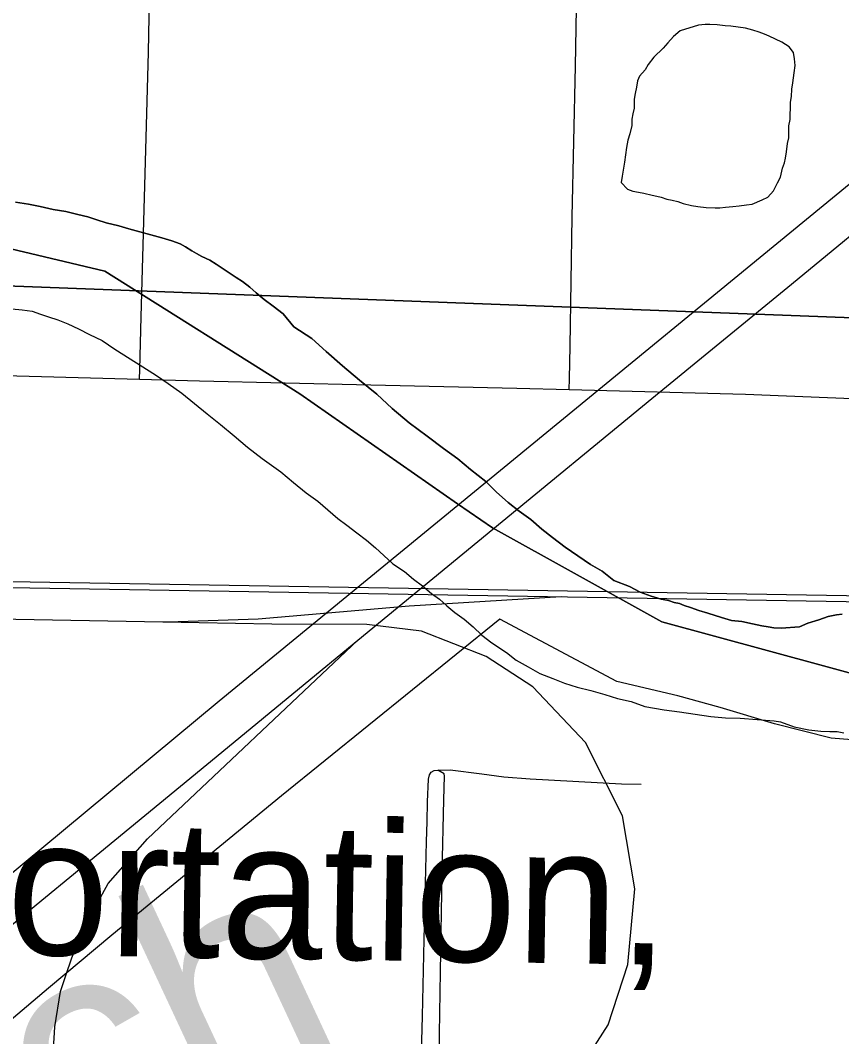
# Model space of a CAD drawing. Extents: x 2.4 to 73.1, y 4.5 to 25.6.
# Drawn here: x 47.2787 to 47.4483, y 22.4338 to 22.6436 of the extents above; entities that cross this region are included whole.
import ezdxf

# ---------------------------------------------------------------- set-up
doc = ezdxf.new("R2010")
doc.units = 0
for name, color, linetype in [('GM_X_City_Street', 7, 'Continuous'), ('GM_X_County_Road', 7, 'Continuous'), ('GM_X_Interchange_Ramps', 7, 'Continuous'), ('GM_X_Major_River', 7, 'Continuous'), ('GM_X_Minor_Lake', 7, 'Continuous'), ('GM_X_Minor_River_Text', 7, 'Continuous'), ('GM_X_Rail_Line', 7, 'Continuous'), ('GM_X_Rail_Line_Text', 7, 'Continuous'), ('GM_X_Section', 7, 'Continuous'), ('GM_X_Township_Road', 7, 'Continuous'), ('GM_X_US_Route', 7, 'Continuous')]:
    doc.layers.add(name, color=color, linetype=linetype)

msp = doc.modelspace()

# ---------------------------------------------------------------- linework, layer by layer
at = {"layer": 'GM_X_City_Street'}
for points in [[(47.36189, 22.36327), (47.36024, 22.36672), (47.36036, 22.3783), (47.36051, 22.3867), (47.36109, 22.4097), (47.36135, 22.42519), (47.36171, 22.43799), (47.36204, 22.45385), (47.36255, 22.47406), (47.36268, 22.4781), (47.36279, 22.48223), (47.36295, 22.48689), (47.36315, 22.4878), (47.36354, 22.48836), (47.36412, 22.48868), (47.36489, 22.4888)], [(47.36189, 22.36327), (47.36354, 22.36673), (47.36385, 22.37791), (47.36439, 22.39809), (47.36495, 22.42177), (47.36516, 22.43005), (47.36544, 22.44712), (47.36578, 22.46762), (47.36614, 22.48265), (47.3663, 22.48756), (47.36623, 22.48799), (47.36489, 22.4888)]]:
    msp.add_lwpolyline(points, dxfattribs=at)
at = {"layer": 'GM_X_County_Road'}
for points in [[(47.23437, 22.57139), (47.23487, 22.57137), (47.30329, 22.56947)], [(47.30329, 22.56947), (47.31569, 22.56913), (47.35105, 22.56833), (47.3812, 22.56764), (47.39205, 22.56735)], [(47.39205, 22.56735), (47.42844, 22.56637), (47.46737, 22.56483)], [(47.4658, 22.49377), (47.4461, 22.49537), (47.43441, 22.49832), (47.42322, 22.5017), (47.41443, 22.50411), (47.40189, 22.50708), (47.37767, 22.51993), (47.33262, 22.48349), (47.3129, 22.46732), (47.29753, 22.45472), (47.2845, 22.44374), (47.27039, 22.43185), (47.25107, 22.41591), (47.21276, 22.38637), (47.17573, 22.36431), (47.17537, 22.34847), (47.17514, 22.33793), (47.12923, 22.33904)]]:
    msp.add_lwpolyline(points, dxfattribs=at)
at = {"layer": 'GM_X_Interchange_Ramps'}
for points in [[(46.94519, 22.63588), (46.98143, 22.60774), (47.03899, 22.51407), (47.07005, 22.48707), (47.08902, 22.48018), (47.13471, 22.48066), (47.15368, 22.48929), (47.17493, 22.51231), (47.19042, 22.55084), (47.21799, 22.57961), (47.24614, 22.59573), (47.26971, 22.59805), (47.29615, 22.59175), (47.33641, 22.56648), (47.36893, 22.54378), (47.37616, 22.5388), (47.41118, 22.5194), (47.45545, 22.50737)], [(47.45545, 22.50737), (47.41118, 22.5194), (47.37616, 22.5388), (47.36893, 22.54378), (47.33641, 22.56648), (47.29615, 22.59175), (47.26971, 22.59805), (47.24614, 22.59573), (47.21799, 22.57961), (47.19042, 22.55084), (47.17493, 22.51231), (47.15368, 22.48929), (47.13471, 22.48066), (47.08902, 22.48018), (47.07005, 22.48707), (47.03899, 22.51407), (46.98143, 22.60774), (46.94519, 22.63588)], [(47.28808, 22.44638), (47.28928, 22.45), (47.29218, 22.45695), (47.29682, 22.46536), (47.30493, 22.47463), (47.34839, 22.51564)], [(47.28161, 22.32818), (47.28523, 22.42654), (47.28581, 22.43581), (47.28697, 22.44305), (47.28808, 22.44638)]]:
    msp.add_lwpolyline(points, dxfattribs=at)
at = {"layer": 'GM_X_Major_River'}
for points in [[(47.44839, 22.52101), (47.44724, 22.52085), (47.44553, 22.52052), (47.44361, 22.5198), (47.44131, 22.5191), (47.43958, 22.51839), (47.43578, 22.5181), (47.43426, 22.51814), (47.43313, 22.51836), (47.4318, 22.51858), (47.42991, 22.51901), (47.42765, 22.51945), (47.42556, 22.51969), (47.42349, 22.52031), (47.42066, 22.52115), (47.41878, 22.52176), (47.41708, 22.52238), (47.41576, 22.52279), (47.41482, 22.52319), (47.41369, 22.52341), (47.41256, 22.52382), (47.41105, 22.52405), (47.40897, 22.52467), (47.40671, 22.52549), (47.40447, 22.52668), (47.40127, 22.5279), (47.39885, 22.52986), (47.39641, 22.53126), (47.3938, 22.53303), (47.39118, 22.53481), (47.38857, 22.53677), (47.38634, 22.53854), (47.38411, 22.54049), (47.38168, 22.54226), (47.37945, 22.54403), (47.37703, 22.54618), (47.37481, 22.54833), (47.37164, 22.55087), (47.36904, 22.55303), (47.36605, 22.55519), (47.3627, 22.55775), (47.35897, 22.5605), (47.35543, 22.56344), (47.35228, 22.56637), (47.34874, 22.56931), (47.34521, 22.57224), (47.34186, 22.57518), (47.33889, 22.57791), (47.33515, 22.58029), (47.33294, 22.583), (47.33089, 22.58457), (47.32903, 22.58595), (47.32735, 22.58732), (47.32605, 22.58849), (47.32456, 22.58967), (47.32325, 22.59046), (47.31914, 22.59322), (47.31783, 22.59402), (47.31614, 22.59482), (47.31502, 22.59542), (47.31409, 22.59601), (47.31278, 22.5968), (47.31165, 22.5974), (47.30996, 22.59802), (47.30788, 22.59864), (47.30562, 22.59926), (47.30336, 22.59989), (47.30109, 22.60052), (47.29902, 22.60114), (47.29638, 22.60178), (47.29449, 22.6024), (47.29261, 22.60301), (47.29053, 22.60345), (47.28808, 22.60408), (47.28543, 22.60452), (47.28278, 22.60516), (47.28033, 22.6056), (47.27768, 22.60605)], [(47.27768, 22.60605), (47.28033, 22.6056), (47.28278, 22.60516), (47.28543, 22.60452), (47.28808, 22.60408), (47.29053, 22.60345), (47.29261, 22.60301), (47.29449, 22.6024), (47.29638, 22.60178), (47.29902, 22.60114), (47.30109, 22.60052), (47.30336, 22.59989), (47.30562, 22.59926), (47.30788, 22.59864), (47.30996, 22.59802), (47.31165, 22.5974), (47.31278, 22.5968), (47.31409, 22.59601), (47.31502, 22.59542), (47.31614, 22.59482), (47.31783, 22.59402), (47.31914, 22.59322), (47.32325, 22.59046), (47.32456, 22.58967), (47.32605, 22.58849), (47.32735, 22.58732), (47.32903, 22.58595), (47.33089, 22.58457), (47.33294, 22.583), (47.33515, 22.58029), (47.33889, 22.57791), (47.34186, 22.57518), (47.34521, 22.57224), (47.34874, 22.56931), (47.35228, 22.56637), (47.35543, 22.56344), (47.35897, 22.5605), (47.3627, 22.55775), (47.36605, 22.55519), (47.36904, 22.55303), (47.37164, 22.55087), (47.37481, 22.54833), (47.37703, 22.54618), (47.37945, 22.54403), (47.38168, 22.54226), (47.38411, 22.54049), (47.38634, 22.53854), (47.38857, 22.53677), (47.39118, 22.53481), (47.3938, 22.53303), (47.39641, 22.53126), (47.39885, 22.52986), (47.40127, 22.5279), (47.40447, 22.52668), (47.40671, 22.52549), (47.40897, 22.52467), (47.41105, 22.52405), (47.41256, 22.52382), (47.41369, 22.52341), (47.41482, 22.52319), (47.41576, 22.52279), (47.41708, 22.52238), (47.41878, 22.52176), (47.42066, 22.52115), (47.42349, 22.52031), (47.42556, 22.51969), (47.42765, 22.51945), (47.42991, 22.51901), (47.4318, 22.51858), (47.43313, 22.51836), (47.43426, 22.51814), (47.43578, 22.5181), (47.43958, 22.51839), (47.44131, 22.5191), (47.44361, 22.5198), (47.44553, 22.52052), (47.44724, 22.52085), (47.44839, 22.52101)], [(47.27694, 22.58404), (47.27902, 22.5838), (47.2811, 22.58355), (47.2828, 22.58294), (47.28449, 22.58233), (47.28638, 22.58171), (47.28845, 22.5809), (47.2907, 22.57989), (47.29295, 22.5787), (47.29558, 22.57749), (47.29819, 22.57571), (47.30661, 22.57037), (47.30922, 22.5686), (47.31202, 22.56663), (47.31462, 22.56447), (47.31723, 22.56232), (47.32002, 22.56016), (47.32281, 22.55781), (47.3256, 22.55546), (47.32858, 22.5531), (47.3325, 22.55035), (47.33511, 22.54819), (47.33771, 22.54604), (47.34014, 22.54427), (47.34218, 22.5425), (47.34423, 22.54074), (47.34609, 22.53937), (47.34814, 22.5378), (47.35019, 22.53622), (47.35205, 22.53466), (47.35372, 22.5331), (47.35558, 22.53134), (47.35801, 22.52976), (47.35987, 22.52819), (47.36173, 22.52682), (47.36359, 22.52525), (47.36527, 22.52407), (47.36676, 22.5227), (47.36843, 22.52133), (47.3703, 22.51995), (47.37216, 22.51839), (47.37401, 22.51663), (47.37607, 22.51506), (47.37905, 22.51308), (47.3811, 22.51151), (47.38354, 22.51012), (47.38597, 22.50873), (47.38861, 22.50771), (47.39105, 22.5067), (47.39369, 22.50588), (47.39652, 22.50523), (47.39935, 22.5044), (47.40199, 22.50358), (47.40482, 22.50294), (47.40764, 22.50191), (47.41162, 22.50124), (47.41483, 22.50078), (47.41805, 22.50032), (47.42127, 22.49986), (47.4243, 22.49959), (47.42734, 22.49952), (47.43435, 22.49896), (47.43567, 22.49874), (47.4385, 22.49771), (47.44152, 22.49707), (47.44398, 22.49682), (47.44588, 22.49677), (47.4474, 22.49673), (47.44872, 22.49651)], [(47.27694, 22.58404), (47.27902, 22.5838), (47.2811, 22.58355), (47.2828, 22.58294), (47.28449, 22.58233), (47.28638, 22.58171), (47.28845, 22.5809), (47.2907, 22.57989), (47.29295, 22.5787), (47.29558, 22.57749), (47.29819, 22.57571), (47.30661, 22.57037), (47.30922, 22.5686), (47.31202, 22.56663), (47.31462, 22.56447), (47.31723, 22.56232), (47.32002, 22.56016), (47.32281, 22.55781), (47.3256, 22.55546), (47.32858, 22.5531), (47.3325, 22.55035), (47.33511, 22.54819), (47.33771, 22.54604), (47.34014, 22.54427), (47.34218, 22.5425), (47.34423, 22.54074), (47.34609, 22.53937), (47.34814, 22.5378), (47.35019, 22.53622), (47.35205, 22.53466), (47.35372, 22.5331), (47.35558, 22.53134), (47.35801, 22.52976), (47.35987, 22.52819), (47.36173, 22.52682), (47.36359, 22.52525), (47.36527, 22.52407), (47.36676, 22.5227), (47.36843, 22.52133), (47.3703, 22.51995), (47.37216, 22.51839), (47.37401, 22.51663), (47.37607, 22.51506), (47.37905, 22.51308), (47.3811, 22.51151), (47.38354, 22.51012), (47.38597, 22.50873), (47.38861, 22.50771), (47.39105, 22.5067), (47.39369, 22.50588), (47.39652, 22.50523), (47.39935, 22.5044), (47.40199, 22.50358), (47.40482, 22.50294), (47.40764, 22.50191), (47.41162, 22.50124), (47.41483, 22.50078), (47.41805, 22.50032), (47.42127, 22.49986), (47.4243, 22.49959), (47.42734, 22.49952), (47.43435, 22.49896), (47.43567, 22.49874), (47.4385, 22.49771), (47.44152, 22.49707), (47.44398, 22.49682), (47.44588, 22.49677), (47.4474, 22.49673), (47.44872, 22.49651)]]:
    msp.add_lwpolyline(points, dxfattribs=at)
at = {"layer": 'GM_X_Minor_Lake'}
for points in [[(47.41495, 22.64141), (47.41357, 22.64021), (47.4124, 22.63891), (47.41142, 22.63779), (47.40948, 22.63594), (47.4083, 22.63446), (47.40771, 22.63333), (47.40653, 22.63203), (47.40613, 22.63109), (47.40591, 22.62977), (47.40568, 22.62844), (47.40546, 22.62731), (47.40544, 22.62636), (47.40542, 22.62541), (47.4052, 22.62428), (47.40498, 22.62314), (47.40495, 22.62182), (47.40453, 22.62012), (47.40411, 22.6188), (47.40388, 22.61728), (47.40366, 22.61577), (47.40343, 22.61426), (47.40298, 22.61142), (47.40276, 22.6101), (47.40405, 22.60874), (47.40518, 22.60833), (47.40631, 22.60811), (47.40745, 22.60789), (47.40915, 22.60747), (47.41009, 22.60725), (47.41103, 22.60704), (47.41216, 22.60663), (47.4133, 22.60641), (47.41443, 22.60619), (47.41556, 22.60578), (47.41726, 22.60536), (47.41858, 22.60514), (47.42029, 22.6049), (47.42219, 22.60486), (47.42314, 22.60483), (47.42428, 22.60499), (47.4258, 22.60515), (47.42714, 22.6053), (47.42866, 22.60545), (47.4298, 22.60561), (47.43191, 22.60651), (47.43307, 22.60705), (47.43424, 22.60835), (47.43504, 22.61004), (47.43564, 22.61116), (47.43607, 22.61305), (47.43647, 22.61418), (47.43669, 22.61513), (47.43691, 22.61645), (47.43714, 22.61815), (47.43736, 22.61929), (47.43739, 22.62061), (47.43742, 22.62175), (47.43765, 22.62308), (47.43767, 22.62422), (47.4377, 22.62535), (47.43774, 22.62668), (47.43796, 22.62782), (47.43799, 22.62933), (47.43822, 22.63066), (47.43846, 22.63274), (47.43869, 22.63425), (47.43853, 22.63559), (47.43837, 22.63692), (47.43745, 22.63808), (47.43596, 22.63907), (47.43464, 22.63967), (47.43333, 22.64028), (47.43239, 22.64068), (47.43126, 22.64109), (47.42994, 22.6415), (47.42843, 22.64192), (47.42692, 22.64215), (47.4254, 22.64238), (47.42427, 22.64241), (47.42256, 22.64264), (47.42104, 22.64268), (47.42009, 22.6427), (47.41876, 22.64255), (47.41495, 22.64141)], [(47.42714, 22.6053), (47.42866, 22.60545), (47.4298, 22.60561), (47.43191, 22.60651), (47.43307, 22.60705), (47.43424, 22.60835), (47.43504, 22.61004), (47.43564, 22.61116), (47.43607, 22.61305), (47.43647, 22.61418), (47.43669, 22.61513), (47.43691, 22.61645), (47.43714, 22.61815), (47.43736, 22.61929), (47.43739, 22.62061), (47.43742, 22.62175), (47.43765, 22.62308), (47.43767, 22.62422), (47.4377, 22.62535), (47.43774, 22.62668), (47.43796, 22.62782), (47.43799, 22.62933), (47.43822, 22.63066), (47.43846, 22.63274), (47.43869, 22.63425), (47.43853, 22.63559), (47.43837, 22.63692), (47.43745, 22.63808), (47.43596, 22.63907), (47.43464, 22.63967), (47.43333, 22.64028), (47.43239, 22.64068), (47.43126, 22.64109), (47.42994, 22.6415), (47.42843, 22.64192), (47.42692, 22.64215), (47.4254, 22.64238), (47.42427, 22.64241), (47.42256, 22.64264), (47.42104, 22.64268), (47.42009, 22.6427), (47.41876, 22.64255), (47.41495, 22.64141)], [(47.41495, 22.64141), (47.41357, 22.64021), (47.4124, 22.63891), (47.41142, 22.63779), (47.40948, 22.63594), (47.4083, 22.63446), (47.40771, 22.63333), (47.40653, 22.63203), (47.40613, 22.63109), (47.40591, 22.62977), (47.40568, 22.62844), (47.40546, 22.62731), (47.40544, 22.62636), (47.40542, 22.62541), (47.4052, 22.62428), (47.40498, 22.62314), (47.40495, 22.62182), (47.40453, 22.62012), (47.40411, 22.6188), (47.40388, 22.61728), (47.40366, 22.61577), (47.40343, 22.61426), (47.40298, 22.61142), (47.40276, 22.6101), (47.40405, 22.60874), (47.40518, 22.60833), (47.40631, 22.60811), (47.40745, 22.60789), (47.40915, 22.60747), (47.41009, 22.60725), (47.41103, 22.60704), (47.41216, 22.60663), (47.4133, 22.60641), (47.41443, 22.60619), (47.41556, 22.60578), (47.41726, 22.60536), (47.41858, 22.60514), (47.42029, 22.6049), (47.42219, 22.60486), (47.42314, 22.60483), (47.42428, 22.60499), (47.4258, 22.60515), (47.42714, 22.6053)]]:
    msp.add_lwpolyline(points, dxfattribs=at)
at = {"layer": 'GM_X_Rail_Line'}
msp.add_line((47.30809, 22.51934), (47.27097, 22.52002), dxfattribs=at)
for points in [[(46.78407, 22.53465), (47.14078, 22.52875), (47.4739, 22.52318), (47.52958, 22.52286), (47.57085, 22.52154), (47.60951, 22.52417), (47.66355, 22.52712), (47.72775, 22.53236), (47.77492, 22.53662), (48.02673, 22.55714), (48.33209, 22.57954), (48.51093, 22.59537), (48.5696, 22.59958), (48.61182, 22.60346), (48.64982, 22.6087), (48.68501, 22.61537), (48.70255, 22.62017), (48.75853, 22.63248)], [(46.78412, 22.5359), (47.1408, 22.53), (47.47391, 22.52443), (47.52961, 22.5241), (47.57083, 22.52279), (47.60943, 22.52541), (47.66347, 22.52836), (47.72765, 22.5336), (47.77482, 22.53786), (48.0292, 22.55847), (48.33199, 22.58078), (48.51, 22.5965), (48.56826, 22.60092), (48.61166, 22.60469), (48.64962, 22.60993), (48.68473, 22.61658), (48.70225, 22.62138), (48.75853, 22.63375)], [(47.39038, 22.52458), (47.35894, 22.52261), (47.32781, 22.51994), (47.30921, 22.51932), (47.30809, 22.51934)], [(47.39285, 22.42489), (47.40004, 22.4362), (47.40415, 22.44863), (47.40559, 22.46425), (47.40302, 22.47935), (47.39542, 22.49446), (47.38453, 22.50597), (47.37487, 22.51223), (47.36151, 22.51747), (47.35021, 22.51881), (47.33058, 22.51891), (47.30809, 22.51934)]]:
    msp.add_lwpolyline(points, dxfattribs=at)
at = {"layer": 'GM_X_Section'}
for points in [[(47.11403, 23.09078), (47.61706, 23.07825), (47.60552, 22.57632), (47.10074, 22.59533)], [(47.10074, 22.59533), (47.60552, 22.57632), (47.59206, 22.07349), (47.089, 22.08412)]]:
    msp.add_lwpolyline(points, close=True, dxfattribs=at)
at = {"layer": 'GM_X_Township_Road'}
for points in [[(47.30329, 22.56947), (47.30335, 22.57148), (47.30363, 22.58236), (47.30467, 22.61932), (47.30514, 22.63702), (47.30539, 22.65162), (47.30552, 22.66187), (47.30559, 22.66499), (47.30583, 22.6662), (47.30624, 22.66703), (47.30688, 22.66769), (47.3077, 22.66811), (47.30892, 22.6683), (47.32662, 22.66763), (47.34308, 22.66714), (47.35364, 22.66697), (47.38749, 22.66603), (47.39285, 22.6659), (47.39391, 22.66587)], [(47.39205, 22.56735), (47.3921, 22.56958), (47.39223, 22.5763), (47.39266, 22.60299), (47.3933, 22.63408), (47.39391, 22.66587)], [(47.36489, 22.4888), (47.36742, 22.48881), (47.37398, 22.48799), (47.37849, 22.48737), (47.38397, 22.48701), (47.40285, 22.48597), (47.40686, 22.48585)]]:
    msp.add_lwpolyline(points, dxfattribs=at)
at = {"layer": 'GM_X_US_Route'}
msp.add_line((47.34839, 22.51564), (47.37628, 22.53853), dxfattribs=at)
for points in [[(47.36905, 22.54351), (47.45597, 22.61475), (47.79326, 22.89237), (48.06192, 23.11358), (48.07622, 23.12575), (48.12981, 23.16882), (48.15711, 23.19085), (48.18012, 23.21009), (48.19607, 23.22324), (48.2061, 23.23081), (48.23092, 23.25152), (48.24556, 23.26369)], [(47.37628, 22.53853), (47.40911, 22.56548), (47.43797, 22.58912), (47.46101, 22.60808), (47.57383, 22.70092), (47.6238, 22.74196), (47.67803, 22.78663), (47.73869, 22.83628)], [(47.12934, 22.33876), (47.13275, 22.34339), (47.13899, 22.35046), (47.1459, 22.35769), (47.15453, 22.36583), (47.16489, 22.37504), (47.1787, 22.38671), (47.2147, 22.41696), (47.23321, 22.43173), (47.24643, 22.44228), (47.31975, 22.50311), (47.36905, 22.54351)], [(47.25133, 22.43579), (47.26521, 22.44729), (47.30751, 22.48199), (47.32144, 22.49346), (47.33631, 22.50571), (47.34839, 22.51564)]]:
    msp.add_lwpolyline(points, dxfattribs=at)

# ---------------------------------------------------------------- texts
at = {"layer": 'GM_X_Minor_River_Text'}
msp.add_text('Ditch', height=0.047369, rotation=25.0385, dxfattribs=at).set_placement((47.21724, 22.36954))
at = {"layer": 'GM_X_Rail_Line_Text'}
msp.add_text('Transportation,', height=0.0283144, rotation=359.0895, dxfattribs=at).set_placement((47.15791, 22.45261))

doc.saveas('drawing.dxf')
